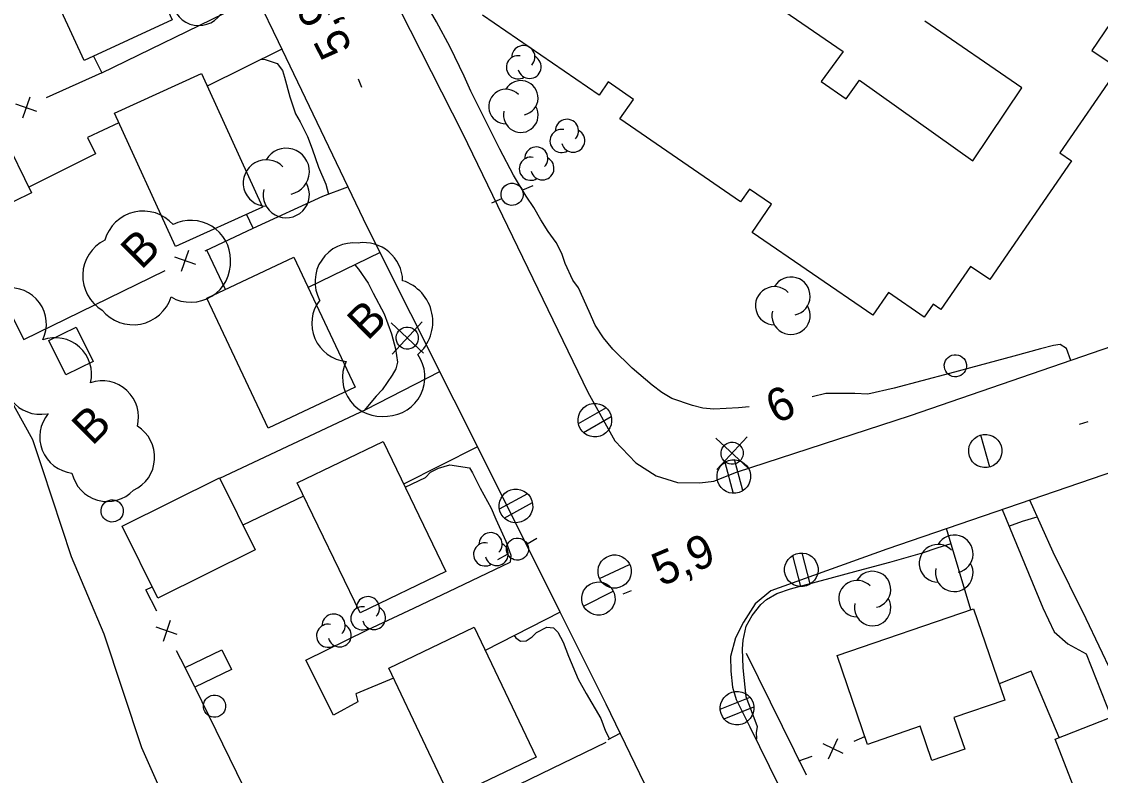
# Model space of a CAD drawing. Extents: x 381879 to 384696, y 5564785 to 5567594.
# Drawn here: x 383798 to 383895.3, y 5566618.3 to 5566686.3 of the extents above; entities that cross this region are included whole.
import ezdxf

# ---------------------------------------------------------------- set-up
doc = ezdxf.new("R2010")
doc.units = 0
for name, color, linetype in [('Niveau 19', 7, 'Continuous'), ('Niveau 2', 7, 'Continuous'), ('Niveau 21', 7, 'Continuous'), ('Niveau 3', 7, 'Continuous'), ('Niveau 31', 7, 'Continuous'), ('Niveau 36', 7, 'Continuous'), ('Niveau 37', 7, 'Continuous'), ('Niveau 44', 7, 'Continuous'), ('Niveau 52', 7, 'Continuous')]:
    doc.layers.add(name, color=color, linetype=linetype)

msp = doc.modelspace()

# ---------------------------------------------------------------- linework, layer by layer
at = {"layer": 'Niveau 19'}
for points in [[(383821.48, 5566683.83), (383814.75, 5566680.49)], [(383806.79, 5566677.19), (383803.96, 5566675.87), (383804.69, 5566674.37), (383798.67, 5566671.37)], [(383825.18, 5566670.56), (383827.44, 5566671.41)], [(383816.39, 5566662.16), (383814.75, 5566665.64)], [(383830.34, 5566665.47), (383823.87, 5566662.33)], [(383815.88, 5566645.14), (383829.07, 5566651.32), (383835.72, 5566654.76)], [(383839.13, 5566647.96), (383832.47, 5566644.58)], [(383823.45, 5566643.49), (383817.98, 5566640.9)], [(383901.29, 5566620.59), (383899.89, 5566620.12), (383894.04, 5566632.44), (383891.04, 5566638.46), (383888.95, 5566643.15)], [(383886.44, 5566642.29), (383890.12, 5566633.44), (383891.13, 5566631.26), (383892.37, 5566630.18), (383894.04, 5566629.29), (383896.29, 5566623.57)], [(383883.61, 5566633.24), (383881.44, 5566640.58)], [(383846.58, 5566633.04), (383839.82, 5566629.58)], [(383831.55, 5566627.08), (383828.16, 5566625.67), (383828.35, 5566624.95), (383826.15, 5566623.74), (383823.64, 5566628.7), (383829.2, 5566631.43)], [(383891.58, 5566621.73), (383889.07, 5566627.72), (383886.18, 5566626.57)], [(383850.93, 5566621.56), (383851.99, 5566622.11)]]:
    msp.add_lwpolyline(points, dxfattribs=at)
at = {"layer": 'Niveau 2'}
for points in [[(383863.64, 5566651.57), (383862.68, 5566651.47), (383860.44, 5566651.34), (383859.46, 5566651.45), (383858.51, 5566651.68), (383856.66, 5566652.3), (383855.75, 5566652.84), (383854.89, 5566653.52), (383853.07, 5566655.04), (383851.33, 5566656.75), (383850.49, 5566657.79), (383849.75, 5566658.92), (383849.21, 5566660.16), (383848.23, 5566662.3), (383847.73, 5566662.99), (383847.04, 5566664.48), (383846.75, 5566665.4), (383846.22, 5566666.38), (383845.5, 5566667.38), (383844.83, 5566668.43), (383844.2, 5566669.54), (383843.51, 5566670.56), (383842.38, 5566672.47), (383841.15, 5566674.79), (383839.82, 5566677.44), (383838.53, 5566680.03), (383837.93, 5566681.4), (383836.66, 5566684), (383835.44, 5566686.29), (383834.2, 5566688.46)], [(383819.64, 5566682.92), (383819.99, 5566682.9), (383821.06, 5566682.52), (383821.54, 5566681.9), (383821.72, 5566681.29), (383822.19, 5566679.53), (383822.71, 5566677.99), (383823.15, 5566677.28), (383823.79, 5566675.96), (383824.22, 5566674.84), (383824.78, 5566673.19), (383825.45, 5566671.65), (383825.69, 5566670.75)], [(383828.07, 5566664.37), (383828.41, 5566663.97), (383829.27, 5566662.71), (383829.72, 5566661.8), (383830.71, 5566659.95), (383831.36, 5566658.14), (383831.73, 5566656.78), (383831.9, 5566655.59), (383831.75, 5566654.99), (383831.43, 5566654.41), (383830.54, 5566653.09), (383829.99, 5566652.53), (383828.9, 5566651.23)], [(383892.64, 5566655.75), (383892.26, 5566656.83), (383891.67, 5566657.19), (383891.08, 5566657.09), (383889.92, 5566656.78), (383887.5, 5566656.13), (383884.37, 5566655.29), (383881.69, 5566654.57), (383879.21, 5566653.91), (383876.7, 5566653.24), (383874.34, 5566652.71), (383873.16, 5566652.77), (383870.56, 5566652.75), (383869.31, 5566652.45)], [(383832.6, 5566644.31), (383834.44, 5566645.19), (383834.89, 5566645.67), (383835.62, 5566646.03), (383836.64, 5566646.32), (383838.41, 5566646.05), (383838.67, 5566645.62), (383839.36, 5566644.23), (383840.36, 5566642.43), (383840.79, 5566641.43), (383841.7, 5566639.43), (383842.14, 5566638.17), (383842.08, 5566637.55)], [(383887.06, 5566640.8), (383888.28, 5566641.25), (383889.62, 5566641.65)], [(383863.35, 5566625.41), (383863.09, 5566628.02), (383863.02, 5566629.72), (383863.1, 5566630.5), (383863.37, 5566631.76), (383863.89, 5566632.74), (383864.68, 5566633.74), (383865.19, 5566634.17), (383866.13, 5566634.73), (383867.35, 5566635.14), (383868.47, 5566635.44), (383870.94, 5566636.1), (383873.49, 5566636.79), (383876.31, 5566637.54), (383879.28, 5566638.38), (383880.58, 5566638.83), (383881.84, 5566639.22)], [(383842.45, 5566630.92), (383842.58, 5566630.73), (383843.02, 5566630.41), (383843.52, 5566630.46), (383844.07, 5566630.81), (383844.44, 5566631.2), (383845.39, 5566631.67), (383845.97, 5566631.61), (383846.38, 5566631.23), (383846.87, 5566630.32), (383847.35, 5566629.08), (383848.22, 5566627), (383848.94, 5566625.7), (383850.25, 5566623.44), (383850.67, 5566622.31)], [(383864.26, 5566621.52), (383864.33, 5566621.6), (383864.29, 5566622.18), (383864.39, 5566622.69), (383864.17, 5566623.27), (383863.35, 5566625.41)], [(383850.67, 5566622.31), (383851.05, 5566621.62)]]:
    msp.add_lwpolyline(points, dxfattribs=at)
at = {"layer": 'Niveau 21'}
for points in [[(383850.72, 5566624.73), (383846.58, 5566633.04), (383844.03, 5566638.18), (383837.03, 5566652.16), (383829.2, 5566667.73), (383821.17, 5566684.48), (383813.85, 5566699.66), (383805.07, 5566717.27), (383796.29, 5566734.96), (383792.97, 5566742.25), (383786.99, 5566757.71), (383780.6, 5566774.13), (383773.93, 5566791.44), (383765.36, 5566813.53), (383763.67, 5566818.84), (383759.05, 5566837.5), (383754.64, 5566855.96), (383750, 5566874.95)], [(383829.3, 5566692.96), (383837.77, 5566676.26), (383849.08, 5566652.89), (383851.53, 5566648.48), (383853.42, 5566646.52), (383855.24, 5566645.35), (383857.17, 5566644.73), (383859.18, 5566644.71), (383860.46, 5566644.87), (383862.49, 5566645.66), (383878.17, 5566650.79), (383897.31, 5566657.35), (383918.58, 5566664.43), (383936.22, 5566670.24), (383948.94, 5566674.41)], [(383957.52, 5566665.76), (383940.97, 5566660.25), (383920.69, 5566653.7), (383896.68, 5566645.79), (383876.04, 5566638.73), (383865.58, 5566634.95), (383864.16, 5566633.79), (383863.11, 5566632.14), (383862.41, 5566630.73), (383861.95, 5566629.05), (383861.99, 5566627.72), (383862.12, 5566626.26), (383862.45, 5566625.17), (383863.69, 5566622.69)], [(383755.02, 5566596.86), (383767.93, 5566573.56), (383780.67, 5566550.72), (383790.58, 5566532.92), (383792.23, 5566530.71), (383794.36, 5566529.12), (383796.26, 5566528.28), (383798.24, 5566528.06), (383800.17, 5566528.13), (383801.26, 5566528.42), (383802.74, 5566528.96), (383823.09, 5566539.02), (383844.7, 5566549.74), (383871.68, 5566562.88), (383874.2, 5566564.44), (383875.36, 5566565.8), (383876.18, 5566567.46), (383876.51, 5566569.01), (383876.65, 5566570.16), (383876.44, 5566571.36), (383876.19, 5566572.48), (383875.7, 5566573.82), (383862.02, 5566601.4), (383850.72, 5566624.73)], [(383863.69, 5566622.69), (383875.98, 5566597.67), (383885.93, 5566577.41), (383887.5, 5566575.71), (383888.94, 5566574.68), (383890.4, 5566574.25), (383891.61, 5566574.01), (383893.41, 5566574.22), (383894.95, 5566574.74), (383896.37, 5566575.26), (383923.1, 5566588.09), (383927.69, 5566589.87), (383944.31, 5566595.43), (383979.52, 5566607.2), (384001.42, 5566614.57), (384004.07, 5566615.71), (384006.09, 5566616.8)]]:
    msp.add_lwpolyline(points, dxfattribs=at)
at = {"layer": 'Niveau 3'}
for p, q in [((383828.71, 5566680.38), (383828.39, 5566681.12)), ((383893.43, 5566650.01), (383894.2, 5566650.25)), ((383852.28, 5566634.7), (383853.03, 5566635))]:
    msp.add_line(p, q, dxfattribs=at)
at = {"layer": 'Niveau 31'}
for points in [[(383803.65, 5566682.81), (383798.28, 5566694.47), (383806.23, 5566698.13), (383811.59, 5566686.46)], [(383811.9, 5566666.01), (383806.4, 5566678.05), (383814.23, 5566681.63), (383819.73, 5566669.58)], [(383796.42, 5566675.97), (383798.91, 5566670.88), (383794.1, 5566668.53), (383791.61, 5566673.62)], [(383820.24, 5566649.64), (383814.72, 5566661.37), (383822.58, 5566665.07), (383828.1, 5566653.34)], [(383802.94, 5566658.75), (383804.47, 5566655.66), (383802, 5566654.44), (383800.47, 5566657.53)], [(383830.61, 5566648.43), (383836.27, 5566636.71), (383828.54, 5566632.97), (383822.87, 5566644.69)], [(383807.07, 5566640.8), (383815.87, 5566645.16), (383819.09, 5566638.66), (383810.29, 5566634.3)], [(383871.57, 5566629.14), (383883.87, 5566633.33), (383886.68, 5566625.1), (383882.1, 5566623.54), (383883.08, 5566620.67), (383880.12, 5566619.66), (383879.07, 5566622.74), (383874.3, 5566621.11)], [(383838.83, 5566631.67), (383844.42, 5566619.95), (383836.71, 5566616.27), (383831.12, 5566627.98)], [(383812.76, 5566628.04), (383816.06, 5566629.65), (383816.93, 5566627.87), (383813.63, 5566626.26)], [(383896.96, 5566623.83), (383900.22, 5566615.46), (383894.48, 5566613.22), (383891.22, 5566621.59)]]:
    msp.add_lwpolyline(points, close=True, dxfattribs=at)
for points in [[(383904.51, 5566695.77), (383897.35, 5566685.34), (383896.2, 5566686.13), (383894.54, 5566683.71), (383896.9, 5566682.1), (383891.64, 5566674.46), (383892.69, 5566673.74), (383885.33, 5566663.04), (383883.6, 5566664.23), (383880.93, 5566660.34), (383880.22, 5566660.83), (383879.42, 5566659.66), (383876.19, 5566661.87), (383874.78, 5566659.82), (383863.91, 5566667.3), (383865.64, 5566669.83), (383863.65, 5566671.2), (383862.85, 5566670.04), (383851.97, 5566677.53), (383853.19, 5566679.3), (383850.91, 5566680.87), (383850.09, 5566679.68), (383839.59, 5566686.89)], [(383861.5, 5566690.91), (383872.11, 5566683.61), (383870.13, 5566680.9), (383872.38, 5566679.35), (383873.57, 5566681.02), (383883.81, 5566673.76), (383888.23, 5566680.34), (383879.47, 5566686.36)]]:
    msp.add_lwpolyline(points, dxfattribs=at)
at = {"layer": 'Niveau 36'}
for p, q in [((383844.11, 5566671.5), (383843.18, 5566671.12)), ((383840.42, 5566669.96), (383841.33, 5566670.36)), ((383831.33, 5566659.13), (383834.25, 5566656.41)), ((383831.43, 5566656.31), (383834.15, 5566659.23)), ((383850.73, 5566651.48), (383848.22, 5566650.03)), ((383848.69, 5566649.24), (383851.2, 5566650.69)), ((383885.34, 5566646.13), (383884.52, 5566649.01)), ((383860.63, 5566648.74), (383863.55, 5566646.02)), ((383860.73, 5566645.92), (383863.45, 5566648.84)), ((383861.44, 5566646.56), (383862.18, 5566643.75)), ((383863.06, 5566644), (383862.32, 5566646.81)), ((383843.63, 5566643.72), (383841.09, 5566642.32)), ((383841.55, 5566641.52), (383844.09, 5566642.92)), ((383844.48, 5566639.67), (383843.61, 5566639.18)), ((383869.14, 5566635.59), (383868.42, 5566638.4)), ((383840.95, 5566637.79), (383841.84, 5566638.26)), ((383850.13, 5566636.07), (383852.85, 5566637.33)), ((383867.54, 5566638.15), (383868.26, 5566635.34)), ((383848.69, 5566633.58), (383851.37, 5566634.94)), ((383863.69, 5566625.35), (383861, 5566624.25)), ((383861.37, 5566623.41), (383864.06, 5566624.51))]:
    msp.add_line(p, q, dxfattribs=at)
for centre, major_axis in [((383842.249, 5566670.732), (-0.116, 0.993)), ((383832.797, 5566657.766), (0.116, -0.993)), ((383882.23, 5566655.267), (0.116, -0.993)), ((383849.718, 5566650.359), (-0.176, 1.507)), ((383884.926, 5566647.578), (-0.174, 1.49)), ((383862.097, 5566647.376), (0.116, -0.993)), ((383862.247, 5566645.272), (0.176, -1.507)), ((383842.598, 5566642.619), (-0.176, 1.507)), ((383806.18, 5566642.167), (0.116, -0.993)), ((383842.731, 5566638.727), (0.116, -0.993)), ((383851.497, 5566636.705), (-0.174, 1.49)), ((383868.337, 5566636.862), (0.176, -1.507)), ((383850.037, 5566634.266), (-0.174, 1.49)), ((383815.41, 5566624.557), (0.116, -0.993)), ((383862.538, 5566624.378), (-0.176, 1.507))]:
    msp.add_ellipse(centre, major_axis=major_axis, ratio=0.99999, dxfattribs=at)
at = {"layer": 'Niveau 37'}
for p, q in [((383798.75, 5566679.5), (383798.09, 5566677.6)), ((383797.47, 5566678.88), (383799.37, 5566678.22)), ((383812.44, 5566663.79), (383813.09, 5566665.69)), ((383813.72, 5566664.41), (383811.82, 5566665.07)), ((383798.21, 5566657.62), (383810.97, 5566663.86)), ((383796.17, 5566661.69), (383798.21, 5566657.62)), ((383812.05, 5566631.03), (383810.15, 5566631.67)), ((383811.42, 5566632.3), (383810.78, 5566630.4)), ((383812.76, 5566628.04), (383811.99, 5566629.56)), ((383863.37, 5566629.33), (383868.76, 5566618.36)), ((383813.63, 5566626.26), (383818.02, 5566617.28)), ((383873.09, 5566621.4), (383874.05, 5566621.83)), ((383872.11, 5566620.3), (383870.3, 5566621.16)), ((383870.78, 5566619.82), (383871.64, 5566621.64)), ((383868.1, 5566619.64), (383869.32, 5566620.06))]:
    msp.add_line(p, q, dxfattribs=at)
for points in [[(383805.26, 5566681.7), (383817.37, 5566687.58)], [(383804.5, 5566683.2), (383805.26, 5566681.7), (383800.22, 5566679.43)], [(383818.89, 5566667.69), (383825.18, 5566670.56)], [(383814.56, 5566665.62), (383818.89, 5566667.69), (383818.31, 5566668.93)], [(383829.2, 5566631.43), (383833.38, 5566633.4), (383837.25, 5566635.24), (383842.08, 5566637.55)], [(383810.2, 5566633.14), (383809.22, 5566635.06), (383809.78, 5566635.32)], [(383839.02, 5566615.63), (383850.74, 5566621.32)]]:
    msp.add_lwpolyline(points, dxfattribs=at)
at = {"layer": 'Niveau 44'}
for centre, radius, start, end in [((383813.996, 5566688.371), 2.411, 166.93684, 29.62121), ((383841.697, 5566678.651), 1.559, 44.11535, 269.80394), ((383843.038, 5566679.43), 1.559, 282.26915, 149.72624), ((383843.038, 5566677.871), 1.559, 166.93684, 29.62121), ((383821.881, 5566672.797), 2.089, 282.26915, 149.72624), ((383820.085, 5566671.753), 2.089, 44.11535, 269.80394), ((383821.881, 5566670.708), 2.089, 166.93684, 29.62121), ((383807.106, 5566663.378), 3.582, 116.27905, 239.53931), ((383827.989, 5566662.845), 3.512, 83.91943, 208.17453), ((383828.868, 5566662.86), 3.513, 1.29721, 98.28933), ((383831.201, 5566659.226), 3.897, 310.66163, 72.38742), ((383867.407, 5566661.541), 1.727, 282.26915, 149.72624), ((383865.922, 5566660.678), 1.727, 44.11535, 269.80394), ((383827.62, 5566659.086), 3.443, 142.31905, 264.25308), ((383867.407, 5566659.814), 1.727, 166.93684, 29.62121), ((383830.881, 5566654.236), 3.508, 271.93627, 35.43113), ((383830.462, 5566654.196), 3.508, 155.32063, 278.81761), ((383882.131, 5566638.296), 1.7, 282.26915, 149.72624), ((383880.669, 5566637.446), 1.7, 44.11535, 269.80394), ((383882.131, 5566636.596), 1.7, 166.93684, 29.62121), ((383874.767, 5566635.084), 1.64, 282.26915, 149.72624), ((383873.357, 5566634.264), 1.64, 44.11535, 269.80394), ((383874.767, 5566633.444), 1.64, 166.93684, 29.62121)]:
    msp.add_arc(centre, radius, start, end, dxfattribs=at)
for centre, major_axis, ratio, start_param, end_param in [((383843.27, 5566683.107), (0.121, -1.039), 0.99999, 0.690957, 4.629966), ((383842.78, 5566682.189), (0.121, -1.039), 0.99999, 2.834597, 6.721173), ((383843.826, 5566682.228), (0.121, -1.039), 0.99999, 4.847526, 8.817401), ((383847.2, 5566676.457), (0.121, -1.039), 0.99999, 0.690957, 4.629966), ((383846.71, 5566675.539), (0.121, -1.039), 0.99999, 2.834597, 6.721173), ((383847.756, 5566675.578), (0.121, -1.039), 0.99999, 4.847526, 8.817401), ((383844.43, 5566673.957), (0.121, -1.039), 0.99999, 0.690957, 4.629966), ((383843.94, 5566673.039), (0.121, -1.039), 0.99999, 2.834597, 6.721173), ((383844.986, 5566673.078), (0.121, -1.039), 0.99999, 4.847526, 8.817401), ((383808.973, 5566665.644), (-3.49, -0.8), 0.999648, 3.634426, 5.790352), ((383813.281, 5566664.802), (-3.449, 0.966), 0.999594, 3.417039, 5.45162), ((383813.273, 5566664.578), (3.044, 1.891), 0.999774, 3.635652, 5.789126), ((383796.971, 5566659.03), (-2.905, 1.52), 0.999079, 3.174232, 5.330893), ((383808.073, 5566662.541), (3.534, -0.576), 0.999615, 3.983428, 6.141077), ((383801.036, 5566654.517), (-2.441, 2.197), 0.99918, 3.634536, 5.790242), ((383799.683, 5566654.167), (3.281, -0.161), 0.998466, 2.788587, 4.940952), ((383805.275, 5566650.626), (-2.406, 2.235), 0.99917, 3.638309, 5.786469), ((383802.921, 5566648.844), (1.7, -2.8), 0.999144, 3.464734, 5.623693), ((383806.733, 5566647.013), (0.192, 3.276), 0.999731, 3.635229, 5.789549), ((383805.75, 5566646.307), (3.158, -0.882), 0.999732, 3.634495, 5.790283), ((383840.31, 5566639.167), (0.121, -1.039), 0.99999, 0.690957, 4.629966), ((383839.82, 5566638.249), (0.121, -1.039), 0.99999, 2.834597, 6.721173), ((383840.866, 5566638.288), (0.121, -1.039), 0.99999, 4.847526, 8.817401), ((383829.241, 5566633.397), (0.836, -0.629), 0.999875, 6.162675, 10.101684), ((383828.75, 5566632.48), (0.836, -0.629), 0.999875, 2.023129, 5.909704), ((383829.795, 5566632.516), (0.836, -0.629), 0.999875, 4.036058, 8.005933), ((383826.151, 5566631.827), (0.836, -0.629), 0.999875, 6.162675, 10.101684), ((383825.66, 5566630.91), (0.836, -0.629), 0.999875, 2.023129, 5.909704), ((383826.705, 5566630.946), (0.836, -0.629), 0.999875, 4.036058, 8.005933)]:
    msp.add_ellipse(centre, major_axis=major_axis, ratio=ratio, start_param=start_param, end_param=end_param, dxfattribs=at)
at = {"layer": 'Niveau 52'}
for points in [[(383709.13, 5566685.56), (383717.28, 5566690.11), (383722.97, 5566692.97), (383728.11, 5566694.67), (383737.2, 5566696.65), (383744.08, 5566697.19), (383755.06, 5566698.02), (383762.39, 5566698.1), (383764.74, 5566698.84), (383766.88, 5566699.72), (383769.41, 5566699.94), (383771.03, 5566699.15), (383772.98, 5566697.44), (383777.63, 5566691.13), (383781.79, 5566683.96), (383784.6, 5566677.96), (383788.41, 5566669.38), (383792.38, 5566660.28), (383795.83, 5566654.26), (383799, 5566648.61), (383799.89, 5566645.91)], [(383799.86, 5566646), (383802.48, 5566638.07), (383805.43, 5566631.09), (383808.84, 5566620.83), (383811.81, 5566614.13), (383814.95, 5566606.98)]]:
    msp.add_lwpolyline(points, dxfattribs=at)

# ---------------------------------------------------------------- texts
at = {"layer": 'Niveau 2'}
msp.add_text('6', height=3, rotation=24.96037, dxfattribs=at).set_placement((383866.05, 5566649.97))
at = {"layer": 'Niveau 3'}
for rotation, p in [(117.47539, (383827.9, 5566683.96)), (22.80191, (383855.67, 5566635.33))]:
    msp.add_text('5,9', height=3, rotation=rotation, dxfattribs=at).set_placement(p)
at = {"layer": 'Niveau 44'}
for p in [(383808.8, 5566663.85), (383829.22, 5566657.45), (383804.38, 5566647.97)]:
    msp.add_text('B', height=3, rotation=44.77074, dxfattribs=at).set_placement(p)

doc.saveas('drawing.dxf')
